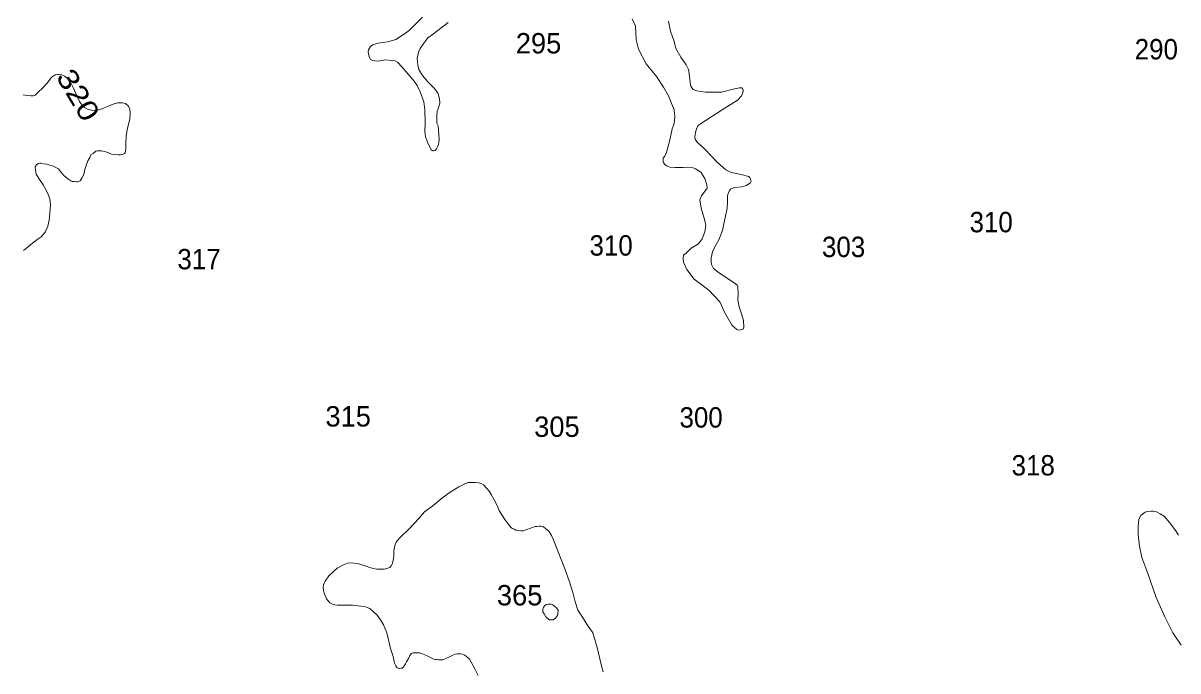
# Model space of a CAD drawing. Extents: x 445.4 to 500, y 8728.7 to 8784.
# Drawn here: x 445.39 to 454.45, y 8771.69 to 8776.77 of the extents above; entities that cross this region are included whole.
import ezdxf
from ezdxf.enums import TextEntityAlignment as Align

# ---------------------------------------------------------------- set-up
doc = ezdxf.new("R2010")
doc.units = 0
doc.header["$LTSCALE"] = 0.064
doc.layers.add('2', color=7, linetype='Continuous', lineweight=13)
doc.layers.add('21', color=7, linetype='Continuous')
doc.layers.add('61', color=7, linetype='Continuous')

msp = doc.modelspace()

# ---------------------------------------------------------------- linework, layer by layer
at = {"layer": '2'}
for points in [[(448.7216, 8776.7751), (448.6083, 8776.6872), (448.564, 8776.6556), (448.5312, 8776.6146), (448.5021, 8776.5729), (448.4887, 8776.5439), (448.4835, 8776.5164), (448.4805, 8776.4928), (448.4857, 8776.4414), (448.491, 8776.4072), (448.5223, 8776.3595), (448.564, 8776.3104), (448.6109, 8776.2635), (448.6254, 8776.2465), (448.6447, 8776.2175), (448.6544, 8776.178), (448.6559, 8776.1431), (448.6403, 8776.0902), (448.6365, 8776.0801), (448.6328, 8776.0444), (448.6343, 8775.9856), (448.6432, 8775.9655), (448.6485, 8775.8948), (448.6522, 8775.8628), (448.65, 8775.8355), (448.6455, 8775.8192), (448.6395, 8775.8021), (448.6306, 8775.7864), (448.6209, 8775.773), (448.6112, 8775.7693), (448.6008, 8775.7701), (448.5956, 8775.773), (448.5888, 8775.7775), (448.5598, 8775.8385), (448.5449, 8775.8795), (448.5397, 8775.9204), (448.5419, 8775.9901), (448.5404, 8776.0921), (448.5315, 8776.1551), (448.5024, 8776.2318), (448.4793, 8776.2817), (448.4562, 8776.3159), (448.3614, 8776.4251), (448.3249, 8776.4653), (448.3077, 8776.4764), (448.2817, 8776.4794), (448.232, 8776.4825), (448.1851, 8776.4751), (448.1649, 8776.4736), (448.1467, 8776.4762), (448.1284, 8776.4788), (448.1135, 8776.4855), (448.1046, 8776.5026), (448.0964, 8776.5309), (448.0956, 8776.5495), (448.0964, 8776.5622), (448.1136, 8776.5887), (448.1314, 8776.6006), (448.1717, 8776.6133), (448.2492, 8776.6237), (448.3118, 8776.6416), (448.3878, 8776.6914), (448.4203, 8776.7163), (448.4598, 8776.758), (448.5217, 8776.8176)], [(450.1971, 8776.6394), (450.1926, 8776.7473), (450.1656, 8776.8052)], [(450.4509, 8776.7878), (450.4668, 8776.7086), (450.4944, 8776.6264), (450.5081, 8776.5715), (450.5473, 8776.504), (450.5895, 8776.4448), (450.6065, 8776.4079), (450.6108, 8776.3944), (450.6171, 8776.329), (450.6224, 8776.291), (450.6266, 8776.2762), (450.633, 8776.2625), (450.6446, 8776.2519), (450.6721, 8776.2414), (450.7418, 8776.2308), (450.8655, 8776.2297), (450.9681, 8776.2551), (451.0072, 8776.2646), (451.0256, 8776.2642), (451.033, 8776.2537), (451.0351, 8776.2474), (451.0351, 8776.2347), (451.0309, 8776.2199), (451.0235, 8776.202), (451.0129, 8776.1903), (450.9971, 8776.1692), (450.9083, 8776.1154), (450.7106, 8775.9866), (450.6847, 8775.97), (450.6773, 8775.9594), (450.6699, 8775.9383), (450.6625, 8775.9161), (450.6582, 8775.875)], [(450.6582, 8775.875), (450.6603, 8775.8623), (450.6762, 8775.837), (450.7365, 8775.7831), (450.8327, 8775.6797), (450.8998, 8775.6199), (450.941, 8775.5998), (450.9843, 8775.5914), (451.0213, 8775.584), (451.0805, 8775.5682), (451.0879, 8775.5597), (451.0932, 8775.5492), (451.0974, 8775.5386), (451.0996, 8775.528), (451.0932, 8775.5185), (451.0795, 8775.5101), (451.0615, 8775.4974), (451.0266, 8775.4879), (450.9717, 8775.4816), (450.9558, 8775.4763), (450.9378, 8775.4689), (450.9325, 8775.4605), (450.9209, 8775.4425), (450.9125, 8775.4172), (450.9135, 8775.3718), (450.9103, 8775.3194), (450.8966, 8775.2571), (450.8851, 8775.1959), (450.8747, 8775.1444), (450.8459, 8775.0724), (450.8129, 8775.0168), (450.7963, 8774.9762), (450.786, 8774.9288), (450.786, 8774.9021), (450.788, 8774.8774), (450.8024, 8774.8465), (450.8395, 8774.8177), (450.9282, 8774.758), (450.9735, 8774.7292), (450.99, 8774.7168), (450.9941, 8774.7024), (450.9983, 8774.6447), (450.9941, 8774.5995), (451.0045, 8774.5459), (451.0271, 8774.4821), (451.0395, 8774.4389), (451.0416, 8774.3874), (451.0354, 8774.3709), (451.0148, 8774.3648), (451.001, 8774.362), (450.9859, 8774.3668), (450.9509, 8774.3998), (450.8911, 8774.5048), (450.854, 8774.585), (450.7674, 8774.6777), (450.652, 8774.7621), (450.5943, 8774.8383), (450.5675, 8774.8959), (450.5654, 8774.9247), (450.5695, 8774.9515), (450.5881, 8774.968), (450.6293, 8775.005), (450.687, 8775.04), (450.7159, 8775.0783), (450.7365, 8775.1339), (450.7427, 8775.1833), (450.7345, 8775.2224), (450.7077, 8775.3192), (450.6953, 8775.3851), (450.7097, 8775.4159), (450.753, 8775.4777), (450.751, 8775.5035), (450.7365, 8775.5529), (450.7036, 8775.6023), (450.6623, 8775.6291), (450.6437, 8775.6364), (450.5669, 8775.6386), (450.5028, 8775.6379), (450.4603, 8775.6416), (450.4343, 8775.652), (450.4186, 8775.6647), (450.4127, 8775.6781), (450.4097, 8775.6863), (450.4089, 8775.693), (450.4089, 8775.7019), (450.4097, 8775.7108), (450.4186, 8775.725), (450.4328, 8775.7495), (450.4462, 8775.7955), (450.4574, 8775.8417), (450.4805, 8775.9429), (450.4947, 8775.9843), (450.4999, 8776.0387), (450.4962, 8776.0915), (450.4768, 8776.1362), (450.4499, 8776.2015), (450.4104, 8776.2684), (450.3553, 8776.3518), (450.2761, 8776.452), (450.2143, 8776.5674), (450.1971, 8776.6394)], [(445.3882, 8776.2077), (445.4194, 8776.2029), (445.4488, 8776.2015), (445.4664, 8776.2015), (445.4841, 8776.2073), (445.5061, 8776.2293), (445.5428, 8776.2645), (445.5737, 8776.2983), (445.6093, 8776.3423), (445.6211, 8776.3541), (445.6284, 8776.3585), (445.6402, 8776.3658), (445.6578, 8776.3673), (445.6652, 8776.3687), (445.6931, 8776.3658), (445.7136, 8776.3555), (445.7372, 8776.3365), (445.7592, 8776.3071), (445.7798, 8776.2661), (445.8106, 8776.2001), (445.8312, 8776.1575), (445.8518, 8776.1267), (445.8709, 8776.1106), (445.8929, 8776.0974), (445.9135, 8776.0901), (445.9356, 8776.0871), (445.9723, 8776.0886), (446.0149, 8776.1003), (446.0605, 8776.1223), (446.1016, 8776.1385), (446.131, 8776.1458), (446.1516, 8776.1473), (446.1677, 8776.1473), (446.1913, 8776.1399), (446.2148, 8776.1194), (446.2257, 8776.0951), (446.2286, 8776.0628), (446.2242, 8776.0188), (446.208, 8775.947), (446.1978, 8775.8883), (446.1933, 8775.8238), (446.1945, 8775.7789), (446.1886, 8775.754), (446.1842, 8775.7481), (446.168, 8775.7408), (446.1519, 8775.7379), (446.1328, 8775.7379), (446.0828, 8775.7437), (446.0446, 8775.7599), (446.0269, 8775.7643), (446.0034, 8775.7701), (445.9873, 8775.7701), (445.9726, 8775.7701), (445.9593, 8775.7657), (445.9373, 8775.7496), (445.9197, 8775.7379), (445.9108, 8775.7182), (445.8949, 8775.6907), (445.8843, 8775.6621), (445.8727, 8775.6241), (445.8642, 8775.5838), (445.8493, 8775.5563), (445.8419, 8775.5426), (445.8366, 8775.5331), (445.826, 8775.5288), (445.8186, 8775.5267), (445.8059, 8775.5267), (445.7889, 8775.5278), (445.773, 8775.5299), (445.7614, 8775.5341), (445.7391, 8775.55), (445.7083, 8775.5764), (445.6825, 8775.6086), (445.6649, 8775.6272), (445.6493, 8775.6365), (445.6234, 8775.65), (445.5913, 8775.6603), (445.5716, 8775.6655), (445.5477, 8775.6686), (445.5311, 8775.6717), (445.5166, 8775.6717), (445.5062, 8775.6697), (445.4907, 8775.6583), (445.4824, 8775.6427), (445.4844, 8775.6189), (445.4917, 8775.5869), (445.5124, 8775.5537), (445.5446, 8775.502), (445.5736, 8775.4492), (445.584, 8775.4268), (445.5968, 8775.392), (445.6022, 8775.3452), (445.5986, 8775.2821), (445.5914, 8775.2263), (445.5824, 8775.1795), (445.5606, 8775.1318), (445.5299, 8775.0958), (445.4992, 8775.0742), (445.4613, 8775.0453), (445.4307, 8775.0183), (445.3902, 8774.9876)], [(449.9369, 8771.6823), (449.922, 8771.7393), (449.8922, 8771.8731), (449.8575, 8771.9871), (449.8152, 8772.0475), (449.7705, 8772.1193), (449.7407, 8772.1664), (449.7187, 8772.2314), (449.6996, 8772.3041), (449.6709, 8772.3968), (449.6362, 8772.491), (449.5605, 8772.684), (449.5449, 8772.7234), (449.5342, 8772.752), (449.5126, 8772.7866), (449.4887, 8772.8045), (449.4696, 8772.82), (449.4481, 8772.8248), (449.435, 8772.8248), (449.4182, 8772.8236), (449.4051, 8772.8212), (449.3692, 8772.8081), (449.3405, 8772.7985), (449.313, 8772.789), (449.2951, 8772.7878), (449.27, 8772.7902), (449.2521, 8772.7937), (449.2389, 8772.8009), (449.2282, 8772.8069), (449.215, 8772.814), (449.2007, 8772.8319), (449.1729, 8772.8695), (449.143, 8772.9148), (449.1215, 8772.947), (449.1072, 8772.9876), (449.0832, 8773.0317), (449.0593, 8773.0735), (449.0438, 8773.0985), (449.0247, 8773.1212), (448.9984, 8773.1486), (448.9817, 8773.1594), (448.9601, 8773.1653), (448.9374, 8773.1677), (448.9016, 8773.1677), (448.8801, 8773.1665), (448.8478, 8773.1558), (448.8066, 8773.1343), (448.7313, 8773.0878), (448.6679, 8773.0389), (448.601, 8772.984), (448.5376, 8772.9375), (448.492, 8772.8841), (448.4155, 8772.803), (448.3461, 8772.7362), (448.3175, 8772.704), (448.3063, 8772.6805), (448.2967, 8772.6352), (448.2955, 8772.5863), (448.2919, 8772.5577), (448.2859, 8772.5314), (448.2764, 8772.5135), (448.2644, 8772.5016), (448.2489, 8772.4944), (448.2202, 8772.4885)], [(454.4517, 8772.7545), (454.4298, 8772.7889), (454.3813, 8772.8545), (454.339, 8772.9029), (454.3077, 8772.9217), (454.2795, 8772.9373), (454.2529, 8772.942), (454.2341, 8772.942), (454.2075, 8772.9389), (454.1903, 8772.9342), (454.17, 8772.9217), (454.1559, 8772.9076), (454.1402, 8772.8811), (454.1355, 8772.8233), (454.1355, 8772.7576), (454.1449, 8772.667), (454.1638, 8772.5799), (454.2092, 8772.455), (454.2751, 8772.2667), (454.344, 8772.1136), (454.4053, 8771.9877), (454.4726, 8771.8909)], [(448.2202, 8772.4885), (448.1891, 8772.4873), (448.1616, 8772.4885), (448.1353, 8772.4921), (448.1067, 8772.5004), (448.0792, 8772.5111), (448.0385, 8772.5231), (448.0122, 8772.5314), (447.9824, 8772.535), (447.9561, 8772.5374), (447.9322, 8772.535), (447.9059, 8772.5243), (447.8528, 8772.4951), (447.8206, 8772.4676), (447.7871, 8772.4354), (447.7584, 8772.3925), (447.7453, 8772.365), (447.7429, 8772.3436), (447.7453, 8772.3197), (447.75, 8772.2982), (447.7685, 8772.2559), (447.7936, 8772.2249), (447.8139, 8772.2141), (447.8343, 8772.2082), (447.8534, 8772.2058), (447.8833, 8772.2046), (447.9203, 8772.2058), (447.9717, 8772.2058), (448.041, 8772.1986), (448.0745, 8772.1915), (448.1092, 8772.1784), (448.1343, 8772.1569), (448.1653, 8772.1271), (448.1904, 8772.0901), (448.214, 8772.0508), (448.2415, 8771.9881), (448.2553, 8771.9332), (448.2709, 8771.865), (448.2907, 8771.8023), (448.2967, 8771.7775), (448.3027, 8771.7509), (448.3122, 8771.7286), (448.3225, 8771.7131), (448.3302, 8771.7105), (448.3388, 8771.7097), (448.3543, 8771.7105), (448.3612, 8771.7123), (448.3698, 8771.7183), (448.374, 8771.7243), (448.3766, 8771.7286), (448.3869, 8771.7457), (448.3964, 8771.7612), (448.4101, 8771.786), (448.4222, 8771.8109), (448.4316, 8771.8238), (448.4402, 8771.8289), (448.4505, 8771.8315), (448.4652, 8771.8315), (448.4973, 8771.8315), (448.5136, 8771.8272), (448.5273, 8771.822), (448.5531, 8771.81), (448.5832, 8771.7946), (448.6107, 8771.7809), (448.6228, 8771.7791), (448.6365, 8771.7783), (448.6494, 8771.7774), (448.6674, 8771.7774), (448.6812, 8771.7774), (448.7053, 8771.7869), (448.7319, 8771.7989), (448.7543, 8771.8109), (448.7766, 8771.8203), (448.7938, 8771.8238), (448.805, 8771.8238), (448.8161, 8771.8238), (448.8342, 8771.8212), (448.8488, 8771.8152), (448.8641, 8771.8055), (448.889, 8771.7824), (448.9039, 8771.7576), (448.9326, 8771.7058), (448.9575, 8771.6546)]]:
    msp.add_lwpolyline(points, dxfattribs=at)
msp.add_lwpolyline([(449.5134, 8772.0914), (449.5449, 8772.0904), (449.5641, 8772.1032), (449.5798, 8772.1239), (449.5832, 8772.1376), (449.5847, 8772.1657), (449.5719, 8772.1834), (449.5591, 8772.1947), (449.5434, 8772.207), (449.5297, 8772.2143), (449.508, 8772.2143), (449.4898, 8772.2104), (449.479, 8772.1991), (449.4697, 8772.1868), (449.4653, 8772.1745), (449.4658, 8772.1529), (449.4741, 8772.1366), (449.4874, 8772.115)], close=True, dxfattribs=at)

# ---------------------------------------------------------------- texts
at = {"layer": '21'}
for s, p in [('295', (449.2528, 8776.5335)), ('315', (447.7596, 8773.6067)), ('305', (449.397, 8773.5254))]:
    msp.add_text(s, height=0.16, dxfattribs=at).set_placement(p)
at = {"layer": '21', "width": 0.95}
for s, p in [('290', (454.1075, 8776.4867)), ('310', (452.8121, 8775.1305)), ('310', (449.8311, 8774.9475)), ('303', (451.6546, 8774.936)), ('317', (446.5985, 8774.84)), ('300', (450.5369, 8773.5983)), ('318', (453.1419, 8773.2226))]:
    msp.add_text(s, height=0.16, dxfattribs=at).set_placement(p)
at = {"layer": '21'}
msp.add_text('365', height=0.16, dxfattribs=at).set_placement((449.4615, 8772.2035), align=Align.RIGHT)
at = {"layer": '61', "width": 1.2}
msp.add_text('320', height=0.16, rotation=300.793, dxfattribs=at).set_placement((445.7516, 8776.1669), align=Align.CENTER)

doc.saveas('drawing.dxf')
